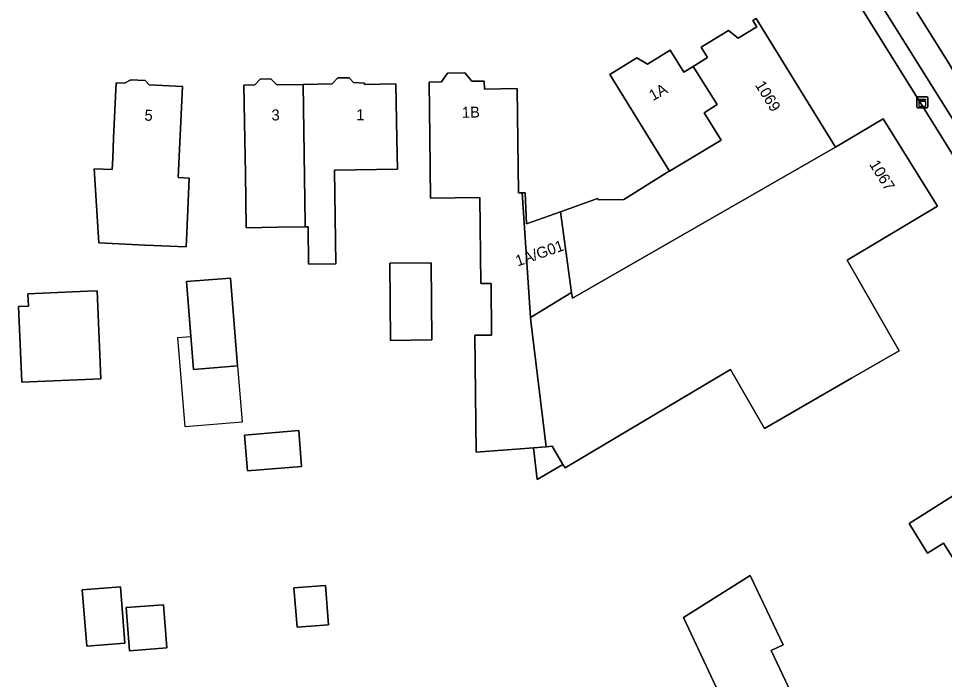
# Model space of a CAD drawing. Extents: x 157320 to 158835, y 386650 to 388491.
# Drawn here: x 158371.1 to 158455.1, y 387735.3 to 387795.3 of the extents above; entities that cross this region are included whole.
import ezdxf

# ---------------------------------------------------------------- set-up
doc = ezdxf.new("R2010")
doc.units = 0
for name, color, linetype in [('IMGEO_Erf', 7, 'Continuous'), ('IMGEO_Fietspad_open', 7, 'Continuous'), ('IMGEO_Kast', 7, 'Continuous'), ('IMGEO_Pand', 7, 'Continuous'), ('IMGEO_Pand_nummerreeks', 7, 'Continuous'), ('IMGEO_Pand_vergunning_verleend', 7, 'Continuous'), ('IMGEO_Verkeerseiland_groen', 7, 'Continuous'), ('IMGEO_Voetpad_open', 7, 'Continuous')]:
    doc.layers.add(name, color=color, linetype=linetype)

msp = doc.modelspace()

# ---------------------------------------------------------------- linework, layer by layer
at = {"layer": 'IMGEO_Erf'}
for points in [[(158467.609, 387763.876), (158454.986, 387784.299), (158454.834, 387784.544), (158444.43, 387801.277), (158444.336, 387801.228)], [(158457.822, 387743.208), (158454.985, 387747.7), (158453.536, 387746.785), (158451.843, 387749.467), (158452.687, 387750), (158462.226, 387756.024)]]:
    msp.add_lwpolyline(points, dxfattribs=at)
for points in [[(158420.634, 387754.532), (158420.449, 387754.84), (158418.118, 387753.455), (158417.766, 387756.355), (158412.567, 387755.956), (158412.457, 387766.555), (158413.976, 387766.57), (158413.927, 387771.269), (158412.997, 387771.259), (158412.916, 387779.058), (158408.416, 387779.011), (158408.359, 387784.529), (158408.307, 387789.528), (158409.424, 387789.573), (158409.987, 387790.353), (158411.557, 387790.376), (158412.167, 387789.615), (158413.308, 387789.604), (158413.339, 387788.903), (158416.282, 387788.956), (158416.425, 387779.482), (158416.75, 387779.478), (158417.028, 387779.475), (158417.146, 387776.668), (158420.228, 387777.77), (158423.588, 387778.972), (158423.636, 387778.839), (158425.959, 387778.893), (158429.928, 387781.345), (158430.123, 387781.461), (158424.702, 387790.234), (158427.158, 387791.751), (158428.124, 387791.151), (158430.179, 387792.434), (158431.417, 387790.431), (158432.268, 387790.957), (158433.567, 387791.759), (158432.988, 387792.696), (158435.48, 387794.205), (158436.352, 387793.508), (158438.038, 387794.547), (158437.685, 387795.118), (158437.975, 387795.297), (158445.177, 387783.641), (158449.506, 387786.21), (158454.417, 387778.261), (158446.232, 387773.361), (158450.959, 387765.147), (158446.629, 387762.648), (158438.722, 387758.085), (158435.654, 387763.454)], [(158378.329, 387774.943), (158377.908, 387781.67), (158379.546, 387781.592), (158379.595, 387782.62), (158379.683, 387784.484), (158379.917, 387789.478), (158380.673, 387789.443), (158381.257, 387789.744), (158382.529, 387789.684), (158382.902, 387789.274), (158385.928, 387789.132), (158385.539, 387780.877), (158386.548, 387780.83), (158386.313, 387775.836), (158386.253, 387774.57), (158382.532, 387774.745)], [(158391.709, 387776.321), (158391.632, 387781.25), (158391.585, 387784.268), (158391.508, 387789.267), (158392.481, 387789.282), (158392.984, 387789.801), (158393.949, 387789.816), (158394.489, 387789.292), (158396.884, 387789.329), (158399.494, 387789.37), (158400.022, 387789.914), (158401.036, 387789.93), (158401.441, 387789.487), (158402.43, 387789.445), (158402.452, 387789.331), (158405.279, 387789.373), (158405.386, 387784.397), (158405.429, 387781.633), (158399.706, 387781.544), (158399.838, 387773.034), (158397.374, 387772.996), (158397.321, 387776.408), (158397.071, 387776.404), (158394.546, 387776.365)], [(158404.728, 387773.091), (158408.477, 387773.129), (158408.55, 387766.13), (158404.801, 387766.092)], [(158386.94, 387763.45), (158386.287, 387771.424), (158390.273, 387771.75), (158390.926, 387763.777)], [(158371.338, 387762.3), (158371.052, 387769.164), (158371.952, 387769.202), (158371.905, 387770.331), (158377.3, 387770.555), (158378.199, 387770.593), (158378.532, 387762.599)], [(158391.819, 387754.25), (158391.552, 387757.496), (158396.474, 387757.9), (158396.74, 387754.654)], [(158437.444, 387744.74), (158440.44, 387738.475), (158439.325, 387737.942), (158448.104, 387719.382), (158442.673, 387716.817), (158440.69, 387721.057), (158431.396, 387740.931)], [(158380.71, 387738.607), (158377.242, 387738.334), (158376.838, 387743.46), (158380.306, 387743.734)], [(158396.323, 387740.051), (158396.041, 387743.62), (158398.894, 387743.845), (158399.175, 387740.276)], [(158384.52, 387738.187), (158381.118, 387737.919), (158380.809, 387741.835), (158384.211, 387742.104)]]:
    msp.add_lwpolyline(points, close=True, dxfattribs=at)
at = {"layer": 'IMGEO_Fietspad_open'}
msp.add_lwpolyline([(158443.268, 387806.077), (158445.407, 387802.904), (158445.404, 387802.823), (158446.424, 387801.216), (158456.294, 387785.389), (158458.229, 387786.607), (158457.821, 387787.246), (158455.386, 387791.352), (158452.551, 387795.869)], dxfattribs=at)
at = {"layer": 'IMGEO_Kast'}
for p, q in [((158452.556, 387787.275), (158452.556, 387788.116)), ((158452.556, 387788.116), (158452.556, 387787.275)), ((158452.631, 387788.2), (158453.472, 387788.2)), ((158453.472, 387788.2), (158452.631, 387788.2)), ((158453.556, 387788.125), (158453.556, 387787.284)), ((158453.556, 387787.284), (158453.556, 387788.125)), ((158453.481, 387787.2), (158452.64, 387787.2)), ((158452.64, 387787.2), (158453.481, 387787.2))]:
    msp.add_line(p, q, dxfattribs=at)
for points in [[(158452.751, 387787.99), (158453.351, 387787.99), (158453.351, 387787.905), (158452.751, 387787.905), (158452.751, 387787.99)], [(158452.751, 387787.815), (158453.351, 387787.815), (158453.351, 387787.326), (158452.751, 387787.326), (158452.751, 387787.815)]]:
    msp.add_lwpolyline(points, dxfattribs=at)
msp.add_circle((158452.835, 387787.664), 0.0377, dxfattribs=at)
for centre, start, end in [((158452.634, 387788.122), 92.4484, 184.28452), ((158452.634, 387788.122), 92.4484, 184.28452), ((158453.478, 387788.122), 2.4484, 94.28452), ((158453.478, 387788.122), 2.4484, 94.28452), ((158452.634, 387787.278), 182.4484, 274.28452), ((158452.634, 387787.278), 182.4484, 274.28452), ((158453.478, 387787.278), 272.4484, 4.28452), ((158453.478, 387787.278), 272.4484, 4.28452)]:
    msp.add_arc(centre, 0.0779, start, end, dxfattribs=at)
at = {"layer": 'IMGEO_Pand'}
for points in [[(158445.177, 387783.641), (158437.975, 387795.297), (158437.685, 387795.118), (158438.038, 387794.547), (158436.352, 387793.508), (158435.48, 387794.205), (158432.988, 387792.696), (158433.567, 387791.759), (158432.268, 387790.957), (158434.448, 387787.497), (158433.244, 387786.738), (158434.814, 387784.27), (158430.123, 387781.461), (158429.928, 387781.345), (158425.959, 387778.893), (158423.636, 387778.839), (158423.588, 387778.972), (158420.228, 387777.77), (158421.232, 387770.425), (158421.299, 387769.932)], [(158432.268, 387790.957), (158431.417, 387790.431), (158430.179, 387792.434), (158428.124, 387791.151), (158427.158, 387791.751), (158424.702, 387790.234), (158430.123, 387781.461), (158434.814, 387784.27), (158433.244, 387786.738), (158434.448, 387787.497)], [(158382.532, 387774.745), (158386.253, 387774.57), (158386.313, 387775.836), (158386.548, 387780.83), (158385.539, 387780.877), (158385.928, 387789.132), (158382.902, 387789.274), (158382.529, 387789.684), (158381.257, 387789.744), (158380.673, 387789.443), (158379.917, 387789.478), (158379.683, 387784.484), (158379.595, 387782.62), (158379.546, 387781.592), (158377.908, 387781.67), (158378.329, 387774.943)], [(158396.884, 387789.329), (158394.489, 387789.292), (158393.949, 387789.816), (158392.984, 387789.801), (158392.481, 387789.282), (158391.508, 387789.267), (158391.585, 387784.268), (158391.632, 387781.25), (158391.709, 387776.321), (158394.546, 387776.365), (158397.071, 387776.404), (158397.065, 387776.706)], [(158405.386, 387784.397), (158405.279, 387789.373), (158402.452, 387789.331), (158402.43, 387789.445), (158401.441, 387789.487), (158401.036, 387789.93), (158400.022, 387789.914), (158399.494, 387789.37), (158396.884, 387789.329), (158397.065, 387776.706), (158397.071, 387776.404), (158397.321, 387776.408), (158397.374, 387772.996), (158399.838, 387773.034), (158399.706, 387781.544), (158405.429, 387781.633)], [(158416.75, 387779.478), (158416.425, 387779.482), (158416.282, 387788.956), (158413.339, 387788.903), (158413.308, 387789.604), (158412.167, 387789.615), (158411.557, 387790.376), (158409.987, 387790.353), (158409.424, 387789.573), (158408.307, 387789.528), (158408.359, 387784.529), (158408.416, 387779.011), (158412.916, 387779.058), (158412.997, 387771.259), (158413.927, 387771.269), (158413.976, 387766.57), (158412.457, 387766.555), (158412.567, 387755.956), (158417.766, 387756.355), (158418.913, 387756.443), (158417.529, 387767.845), (158417.498, 387768.176)], [(158446.232, 387773.361), (158454.417, 387778.261), (158449.506, 387786.21), (158445.177, 387783.641), (158421.299, 387769.932), (158421.232, 387770.425), (158417.498, 387768.176), (158417.529, 387767.845), (158418.913, 387756.443), (158419.464, 387756.485), (158420.449, 387754.84), (158420.634, 387754.532), (158435.654, 387763.454), (158438.722, 387758.085), (158446.629, 387762.648), (158450.959, 387765.147)], [(158420.228, 387777.77), (158417.146, 387776.668), (158417.028, 387779.475), (158416.75, 387779.478), (158417.498, 387768.176), (158421.232, 387770.425)], [(158404.801, 387766.092), (158408.55, 387766.13), (158408.477, 387773.129), (158404.728, 387773.091)], [(158386.94, 387763.45), (158390.926, 387763.777), (158390.273, 387771.75), (158386.287, 387771.424)], [(158371.905, 387770.331), (158371.952, 387769.202), (158371.052, 387769.164), (158371.338, 387762.3), (158378.532, 387762.599), (158378.199, 387770.593), (158377.3, 387770.555)], [(158472.561, 387750), (158470.445, 387753.349), (158470.004, 387753.07), (158466.453, 387758.693), (158462.226, 387756.024), (158452.687, 387750), (158451.843, 387749.467), (158453.536, 387746.785), (158454.985, 387747.7), (158457.822, 387743.208), (158461.43, 387745.486), (158462.567, 387743.686)], [(158396.74, 387754.654), (158396.474, 387757.9), (158391.552, 387757.496), (158391.819, 387754.25)], [(158419.464, 387756.485), (158418.913, 387756.443), (158417.766, 387756.355), (158418.118, 387753.455), (158420.449, 387754.84)], [(158439.325, 387737.942), (158440.44, 387738.475), (158437.444, 387744.74), (158431.396, 387740.931), (158440.69, 387721.057), (158442.673, 387716.817), (158448.104, 387719.382)], [(158377.242, 387738.334), (158380.71, 387738.607), (158380.306, 387743.734), (158376.838, 387743.46)], [(158396.041, 387743.62), (158396.323, 387740.051), (158399.175, 387740.276), (158398.894, 387743.845)], [(158380.809, 387741.835), (158381.118, 387737.919), (158384.52, 387738.187), (158384.211, 387742.104)]]:
    msp.add_lwpolyline(points, close=True, dxfattribs=at)
at = {"layer": 'IMGEO_Pand_vergunning_verleend'}
msp.add_lwpolyline([(158385.498, 387766.355), (158386.694, 387766.453), (158386.287, 387771.424), (158390.273, 387771.75), (158390.926, 387763.777), (158391.344, 387758.666), (158386.161, 387758.243)], close=True, dxfattribs=at)
at = {"layer": 'IMGEO_Verkeerseiland_groen'}
msp.add_lwpolyline([(158452.551, 387795.869), (158455.386, 387791.352), (158457.821, 387787.246), (158458.229, 387786.607), (158460.157, 387783.585)], dxfattribs=at)
at = {"layer": 'IMGEO_Voetpad_open'}
for points in [[(158442.637, 387803.945), (158444.43, 387801.277), (158454.834, 387784.544), (158454.986, 387784.299), (158467.609, 387763.876), (158464.803, 387761.657), (158466.453, 387758.693), (158470.004, 387753.07), (158470.445, 387753.349), (158472.561, 387750), (158474.112, 387747.544), (158476.758, 387749.25), (158487.376, 387732.173), (158491.033, 387734.627), (158492.867, 387732.355), (158496.348, 387726.456), (158497.487, 387724.525), (158497.594, 387724.59), (158499.861, 387720.854), (158500, 387720.64), (158504.325, 387713.982), (158507.512, 387708.821), (158511.971, 387701.596)], [(158512.59, 387703.155), (158508.653, 387709.421), (158509.076, 387709.687), (158505.897, 387714.815), (158505.474, 387714.549), (158500.81, 387721.999), (158501.233, 387722.265), (158500, 387724.162), (158495.365, 387731.291), (158494.242, 387733.021), (158493.376, 387732.445), (158489.864, 387737.455), (158484.363, 387744.002), (158482.392, 387746.082), (158478.328, 387750.705), (158472.763, 387757.879), (158464.647, 387769.975), (158461.034, 387775.821), (158461.964, 387776.294), (158457.418, 387783.65), (158456.417, 387785.199), (158456.294, 387785.389), (158446.424, 387801.216)]]:
    msp.add_lwpolyline(points, dxfattribs=at)

# ---------------------------------------------------------------- texts
at = {"layer": 'IMGEO_Pand_nummerreeks'}
for s, rotation, p in [('1A', 29.22658, (158428.606, 387787.796)), ('1069', 301.70727, (158437.842, 387789.272)), ('1B', 0.8709, (158411.28, 387786.289)), ('5', 356.70562, (158382.459, 387786.046)), ('3', 0.44118, (158394.006, 387786.05)), ('1', 0.44118, (158401.701, 387786.065)), ('1067', 301.70727, (158448.204, 387782.077)), ('1A/G01', 19.27439, (158416.345, 387772.792))]:
    msp.add_text(s, height=1, rotation=rotation, dxfattribs=at).set_placement(p)

doc.saveas('drawing.dxf')
